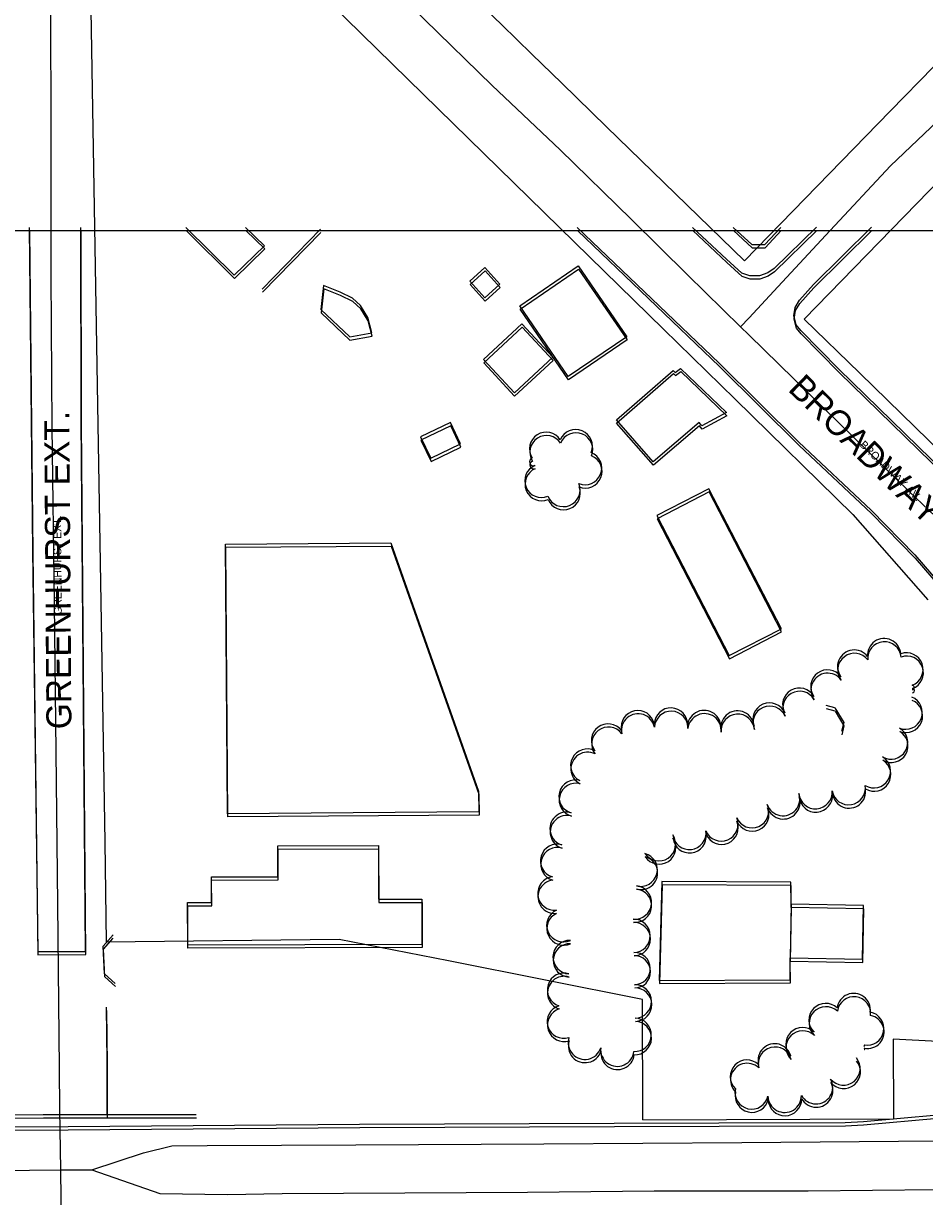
# Model space of a CAD drawing. Extents: x -25029 to 2274964, y -81170 to 687028.
# Drawn here: x 13853 to 14392, y -65327 to -64624 of the extents above; entities that cross this region are included whole.
import ezdxf

# ---------------------------------------------------------------- set-up
doc = ezdxf.new("R2010")
doc.units = 0
for name, color, linetype in [('60', 7, 'Continuous'), ('81911BEA - RW_X_Fee_RW', 7, 'Continuous'), ('BLDG', 7, 'Continuous'), ('BRIDGE', 7, 'Continuous'), ('CULVERT', 7, 'Continuous'), ('GE_X_CL_2000', 7, 'Continuous'), ('ROAD', 7, 'Continuous'), ('ROAD-NAME', 7, 'Continuous'), ('TRANSPWRLN', 7, 'Continuous'), ('TREES', 7, 'Continuous'), ('WALL', 7, 'Continuous')]:
    doc.layers.add(name, color=color, linetype=linetype)

msp = doc.modelspace()

# ---------------------------------------------------------------- linework, layer by layer
at = {"layer": '60'}
msp.add_lwpolyline([(10251.64, -64748.36), (15251.64, -64748.36), (15251.64, -68748.36), (10251.64, -68748.36)], close=True, dxfattribs=at)
at = {"layer": '81911BEA - RW_X_Fee_RW'}
for p, q in [((14349.03, -64918.22), (14393.83, -64969.31)), ((13901.31, -65114.37), (13902.19, -65174.38)), ((14041.63, -65172.68), (13902.19, -65174.38)), ((14223.3, -65280.73), (14223.02, -65208.55)), ((14373.12, -65232.34), (14373.31, -65280.05)), ((14223.3, -65280.73), (14373.31, -65280.05))]:
    msp.add_line(p, q, dxfattribs=at)
for points in [[(14284.06, -64766.45), (14371.25, -64676.91), (14397.45, -64650.01), (14423.61, -64623.15), (14449.76, -64596.3), (14475.96, -64569.39), (14502.06, -64542.59), (14535.22, -64508.54), (14563.15, -64479.86), (14580.57, -64461.97), (14615.41, -64426.2), (14632.88, -64408.26), (14667.76, -64372.44)], [(14319.86, -64801.36), (14424.51, -64693.87), (14459.39, -64658.04), (14494.27, -64622.22), (14529.15, -64586.39), (14564.04, -64550.56), (14598.92, -64514.73), (14633.8, -64478.9), (14637.25, -64475.36), (14668.68, -64443.08), (14703.57, -64407.25)], [(13953.16, -64531.14), (13996.9, -64573.86), (14045.49, -64621.38), (14082.56, -64657.63), (14182.32, -64755.19), (14235.66, -64807.36), (14278.59, -64849.34), (14349.03, -64918.22)], [(13891.94, -64557.16), (13899.09, -64982.65), (13901.31, -65114.37)], [(14284.06, -64766.45), (14201.65, -64686.24), (14174.78, -64660.09), (14156.89, -64642.68), (14138.95, -64625.21), (14119.23, -64606.02)], [(14458.01, -64935.85), (14386.35, -64866.09), (14353.16, -64833.77), (14319.86, -64801.36)], [(14223.02, -65208.55), (14106.92, -65185.54), (14041.63, -65172.68)], [(14545.65, -65241.43), (14445.79, -65236.17), (14373.12, -65232.34)]]:
    msp.add_lwpolyline(points, dxfattribs=at)
at = {"layer": 'BLDG'}
for points in [[(13949.85, -64746.44), (13978.69, -64775.11), (13996.92, -64757.42), (13985.41, -64746.44)], [(14277.37, -64746.4), (14288.63, -64756.76), (14296.27, -64756.73), (14305.95, -64746.4)], [(13950.05, -64748.36), (13978.89, -64777.03), (13997.12, -64759.35), (13985.61, -64748.36)], [(14277.57, -64748.36), (14288.83, -64758.72), (14296.47, -64758.69), (14306.15, -64748.36)]]:
    msp.add_lwpolyline(points, dxfattribs=at)
for points in [[(14137.8, -64780.44), (14128.83, -64788.63), (14119.68, -64778.6), (14128.65, -64770.41)], [(14138, -64782.38), (14129.03, -64790.57), (14119.88, -64780.54), (14128.85, -64772.35)], [(14184.67, -64769.44), (14213.64, -64811.88), (14178.62, -64835.78), (14149.66, -64793.35)], [(14184.87, -64771.39), (14213.83, -64813.83), (14178.81, -64837.73), (14149.85, -64795.29)], [(14032.24, -64781.23), (14030.65, -64795.63), (14047.85, -64812.03), (14061.05, -64809.63), (14058.65, -64800.43), (14054.25, -64793.23), (14049.44, -64788.83), (14042.24, -64785.23)], [(14032.44, -64783.16), (14030.84, -64797.56), (14048.04, -64813.96), (14061.24, -64811.56), (14058.84, -64802.36), (14054.44, -64795.16), (14049.64, -64790.76), (14042.44, -64787.16)], [(14146.4, -64845.43), (14169.37, -64824.06), (14150.9, -64804.21), (14127.93, -64825.57)], [(14146.59, -64847.37), (14169.56, -64826.01), (14151.09, -64806.15), (14128.12, -64827.51)], [(14207.45, -64861.61), (14241.45, -64832), (14242.65, -64833.2), (14245.85, -64830.8), (14273.45, -64857.2), (14258.65, -64865.2), (14257.05, -64863.2), (14229.46, -64886.81)], [(14207.64, -64863.56), (14241.64, -64833.96), (14242.84, -64835.16), (14246.04, -64832.76), (14273.64, -64859.16), (14258.84, -64867.16), (14257.24, -64865.16), (14229.64, -64888.76)], [(14096.4, -64884.55), (14114.22, -64876.03), (14108.12, -64863.28), (14090.29, -64871.81)], [(14096.58, -64886.49), (14114.4, -64877.97), (14108.31, -64865.22), (14090.48, -64873.75)], [(14306.2, -64986.67), (14262.88, -64902.84), (14231.73, -64918.94), (14275.05, -65002.76)], [(14306.37, -64988.63), (14263.06, -64904.8), (14231.91, -64920.89), (14275.22, -65004.72)], [(14072.41, -64935.26), (14125.04, -65083.83), (14125.13, -65096.26), (13974.68, -65097.4), (13973.46, -64936.01)], [(14072.59, -64937.19), (14125.2, -65085.77), (14125.29, -65098.2), (13974.84, -65099.32), (13973.64, -64937.93)], [(13950.85, -65150.66), (13965.11, -65150.62), (13965.07, -65135.3), (14004.92, -65135.17), (14004.85, -65116.72), (14065.03, -65116.54), (14065.13, -65148.66), (14091.05, -65148.57), (14091.13, -65175.62), (13950.93, -65176.04)], [(13951, -65152.58), (13965.26, -65152.54), (13965.22, -65137.22), (14005.07, -65137.1), (14005.01, -65118.65), (14065.19, -65118.47), (14065.28, -65150.59), (14091.2, -65150.51), (14091.28, -65177.56), (13951.08, -65177.96)], [(14311.4, -65183.79), (14354.79, -65184.57), (14355.38, -65152.4), (14311.99, -65151.62)], [(14311.55, -65185.75), (14354.94, -65186.54), (14355.53, -65154.37), (14312.14, -65153.58)]]:
    msp.add_lwpolyline(points, close=True, dxfattribs=at)
at = {"layer": 'BRIDGE'}
for points in [[(13089.32, -65280.56), (13213, -65279.25), (13366.02, -65278.83), (13523.29, -65278.57), (13696.77, -65278.25), (13864.41, -65277.49), (13879.02, -65277.56), (13955.99, -65277.56)], [(13089.46, -65282.37), (13213.14, -65281.08), (13366.16, -65280.68), (13523.43, -65280.44), (13696.91, -65280.14), (13864.55, -65279.4), (13879.16, -65279.47), (13956.13, -65279.48)]]:
    msp.add_lwpolyline(points, dxfattribs=at)
at = {"layer": 'CULVERT'}
for p, q in [((14338.27, -65033.99), (14333.09, -65032.66)), ((14338.44, -65035.96), (14333.26, -65034.63)), ((14338.27, -65033.99), (14343.53, -65042.88)), ((14338.44, -65035.96), (14343.69, -65044.85)), ((14343.53, -65042.88), (14342.22, -65048.29)), ((14343.69, -65044.85), (14342.38, -65050.26)), ((13900.28, -65176.69), (13906.2, -65169.99)), ((13900.43, -65178.6), (13906.35, -65171.9)), ((13901.09, -65193.25), (13900.28, -65176.69)), ((13901.24, -65195.16), (13900.43, -65178.6)), ((13901.09, -65193.25), (13907.45, -65199.02)), ((13901.24, -65195.16), (13907.6, -65200.93))]:
    msp.add_line(p, q, dxfattribs=at)
at = {"layer": 'GE_X_CL_2000'}
for points in [[(14700.61, -64373.16), (14683.7, -64390.1), (14634.93, -64439.14), (14577.59, -64499.93), (14572.61, -64504.39), (14554.93, -64523.57), (14539.33, -64539.46), (14528.49, -64550.5), (14492.96, -64586.21), (14468.23, -64612.1), (14437.52, -64643.28), (14403.76, -64678.79), (14371.51, -64709.52), (14335.33, -64748.23), (14304.19, -64782.08), (14286.86, -64800.5), (14281.75, -64805.93)], [(13902.18, -64438.54), (13896.27, -64449), (13891.98, -64457.49), (13888.02, -64466.15), (13884.39, -64474.96), (13881.1, -64483.9), (13878.16, -64492.96), (13875.57, -64502.11), (13873.34, -64511.33), (13871.48, -64520.6), (13869.97, -64529.91), (13869.5, -64533.7), (13868.82, -64539.22), (13868.03, -64548.52), (13868.57, -64571.3), (13868.99, -64679.24), (13868.96, -64774.94), (13869.69, -64866.09), (13871.01, -64971.8), (13871.94, -65060.36), (13873.02, -65151.61), (13874.05, -65249.89), (13874.09, -65274.41), (13874.7, -65310.7)], [(14079.47, -64608.7), (14092.62, -64621.88), (14133.17, -64661.5), (14173.74, -64700.08), (14216.35, -64741.58), (14249.99, -64774.91), (14281.75, -64805.93)], [(14281.75, -64805.93), (14286.77, -64810.83), (14349.98, -64872.58), (14382.7, -64904.54), (14418.1, -64938.09), (14451.13, -64970.44)], [(13893.51, -65310.53), (13924.5, -65300.4), (13941.35, -65296.29), (13962.59, -65295.99), (14051.61, -65295.67), (14164.11, -65295.13), (14282.61, -65294.32), (14399.63, -65293.31), (14522.32, -65293.13)], [(12345.17, -65317.55), (12443.85, -65317.19), (12542.32, -65316.56), (12658.76, -65316.25), (12750.76, -65315.76), (12853.69, -65315.35), (12939.51, -65314.63), (13014.53, -65314.6), (13120.15, -65314.49), (13232.97, -65313.15), (13328.43, -65312.68), (13446.46, -65312.53), (13546.93, -65311.86), (13693.05, -65311.23), (13837.54, -65311.04), (13874.7, -65310.7), (13893.51, -65310.53)], [(13874.7, -65310.7), (13875.27, -65345.15), (13877.01, -65384.94), (13877.21, -65393.73), (13877.19, -65402.52), (13876.96, -65411.3), (13876.52, -65420.08), (13875.87, -65428.84), (13875, -65437.59), (13873.93, -65446.31), (13872.65, -65455), (13871.16, -65463.66), (13869.47, -65472.29), (13867.56, -65480.87), (13865.46, -65489.4), (13863.14, -65497.87), (13854.52, -65525.82)], [(13893.51, -65310.53), (13934.16, -65324.87), (13974.74, -65325.29), (14007.49, -65324.74), (14154.34, -65323.97), (14229.99, -65323.14), (14282.36, -65323.21), (14322.21, -65323.26), (14437.72, -65321.93), (14521.45, -65321.57), (14525.88, -65321.8), (14530.3, -65322.23), (14534.68, -65322.88), (14546.32, -65325), (14553.63, -65326.08), (14560.97, -65326.94)]]:
    msp.add_lwpolyline(points, dxfattribs=at)
at = {"layer": 'ROAD'}
for points in [[(13855.93, -64746.45), (13858.05, -64939.63), (13861.16, -65179.99), (13889.78, -65179.83), (13888.55, -65032.26), (13887.08, -64861.53), (13886.98, -64746.45)], [(14183.92, -64746.41), (14268.96, -64827.68), (14316.69, -64874.94), (14359.94, -64915.7), (14386.17, -64942.38), (14423.48, -64985.71)], [(14327.27, -64746.39), (14301.99, -64770.99), (14298.09, -64773.64), (14293.05, -64775.39), (14287.28, -64775.52), (14282.63, -64773.84), (14273.38, -64765.43), (14253.07, -64746.4)], [(14894.62, -64746.32), (14715.74, -64832.58), (14539.43, -64914.78), (14473.54, -64945.87), (14467.22, -64946.54), (14461.78, -64945.74), (14456.39, -64943.34), (14435.35, -64923.7), (14340.54, -64831.26), (14317.84, -64808.25), (14315.08, -64804.74), (14313.76, -64799.36), (14314.45, -64794.31), (14317.03, -64790), (14325.49, -64780.54), (14360.15, -64746.39)], [(13856.13, -64748.36), (13858.23, -64941.54), (13861.31, -65181.9), (13889.93, -65181.74), (13888.72, -65034.17), (13887.27, -64863.44), (13887.18, -64748.36)], [(14184.12, -64748.36), (14269.15, -64829.64), (14316.87, -64876.9), (14360.12, -64917.67), (14386.35, -64944.35), (14423.65, -64987.69)], [(14327.47, -64748.36), (14302.19, -64772.95), (14298.29, -64775.6), (14293.25, -64777.35), (14287.48, -64777.48), (14282.83, -64775.8), (14273.58, -64767.39), (14253.27, -64748.36)], [(14894.82, -64748.36), (14715.93, -64834.59), (14539.61, -64916.77), (14473.72, -64947.85), (14467.4, -64948.52), (14461.96, -64947.72), (14456.57, -64945.32), (14435.53, -64925.68), (14340.73, -64833.23), (14318.03, -64810.21), (14315.27, -64806.7), (14313.95, -64801.32), (14314.64, -64796.27), (14317.23, -64791.96), (14325.69, -64782.51), (14360.35, -64748.36)], [(14399.64, -65277.94), (14355.3, -65281.91), (14344.49, -65282.44), (14268.75, -65282.67), (14206.24, -65282.83), (14053.76, -65283.56), (13879.32, -65284.88)], [(14399.78, -65279.91), (14355.44, -65283.88), (14344.63, -65284.41), (14268.89, -65284.63), (14206.38, -65284.78), (14053.9, -65285.49), (13879.45, -65286.79)], [(13879.32, -65284.88), (13611.69, -65285.43)], [(13879.45, -65286.79), (13611.82, -65287.31)]]:
    msp.add_lwpolyline(points, dxfattribs=at)
at = {"layer": 'TRANSPWRLN'}
for points in [[(14311.99, -65151.62), (14311.89, -65138.4), (14234.69, -65138.01), (14233.09, -65197.21), (14311.49, -65196.8), (14311.4, -65183.79)], [(14312.14, -65153.58), (14312.04, -65140.36), (14234.84, -65139.96), (14233.24, -65199.16), (14311.64, -65198.76), (14311.55, -65185.75)]]:
    msp.add_lwpolyline(points, dxfattribs=at)
at = {"layer": 'TREES'}
for centre, radius, start, end in [((14183.16, -64877.43), 10, 337.70834, 157.70834), ((14165.48, -64879.03), 10, 32.59958, 212.59958), ((14165.66, -64880.98), 10, 32.59258, 212.59258), ((14183.34, -64879.39), 10, 337.70134, 157.70134), ((14188.69, -64890.51), 10, 248.13764, 68.13764), ((14157.91, -64886.67), 2.41, 110.77926, 290.77926), ((14158.09, -64888.62), 2.41, 110.77226, 290.77226), ((14188.87, -64892.46), 10, 248.13064, 68.13064), ((14162.61, -64898.15), 10, 112.62763, 292.62763), ((14162.79, -64900.1), 10, 112.62063, 292.62063), ((14175.71, -64903.59), 10, 202.31936, 22.31936), ((14175.89, -64905.54), 10, 202.31236, 22.31236), ((14367.73, -65002.51), 10, 4.90411, 184.90411), ((14349.81, -65009.41), 10, 37.24386, 217.24386), ((14367.9, -65004.48), 10, 4.89711, 184.89711), ((14349.97, -65011.39), 10, 37.23686, 217.23686), ((14381.07, -65011.07), 10, 289.69994, 109.69994), ((14381.23, -65013.04), 10, 289.69294, 109.69294), ((14333.75, -65021.33), 10, 35.90084, 215.90084), ((14333.91, -65023.3), 10, 35.89384, 215.89384), ((14384.47, -65021.81), 1.32, 271.26795, 91.26795), ((14316.96, -65032.15), 10, 29.67496, 209.67496), ((14317.12, -65034.11), 10, 29.66796, 209.66796), ((14380.58, -65036.88), 10, 248.33235, 68.33235), ((14384.63, -65023.78), 1.32, 271.26095, 91.26095), ((14220.3, -65045.63), 10, 11.15736, 191.15736), ((14240.11, -65044.07), 10, 357.8536, 177.8536), ((14240.27, -65046.03), 10, 357.8466, 177.8466), ((14260.04, -65045.54), 10, 353.71817, 173.71817), ((14279.95, -65045.84), 10, 4.57596, 184.57596), ((14299.09, -65041.07), 10, 23.40024, 203.40024), ((14299.25, -65043.03), 10, 23.39324, 203.39324), ((14380.74, -65038.86), 10, 248.32535, 68.32535), ((14220.46, -65047.59), 10, 11.15036, 191.15036), ((14260.2, -65047.5), 10, 353.71117, 173.71117), ((14280.11, -65047.8), 10, 4.56896, 184.56896), ((14202.54, -65053.63), 10, 37.30365, 217.30365), ((14202.69, -65055.58), 10, 37.29665, 217.29665), ((14371.83, -65054.8), 10, 239.61651, 59.61651), ((14371.99, -65056.78), 10, 239.60951, 59.60951), ((14190.09, -65068.62), 10, 63.28094, 243.28094), ((14190.24, -65070.57), 10, 63.27394, 243.27394), ((14361.58, -65071.97), 10, 238.69541, 58.69541), ((14361.73, -65073.95), 10, 238.68841, 58.68841), ((14183.04, -65087.22), 10, 75.24556, 255.24556), ((14183.2, -65089.18), 10, 75.23856, 255.23856), ((14326.67, -65084.54), 10, 184.71872, 4.71872), ((14346.51, -65082.12), 10, 189.21751, 9.21751), ((14346.67, -65084.09), 10, 189.21051, 9.21051), ((14288.65, -65095.92), 10, 203.58268, 23.58268), ((14307.26, -65088.64), 10, 199.11674, 19.11674), ((14307.41, -65090.61), 10, 199.10974, 19.10974), ((14326.83, -65086.51), 10, 184.71172, 4.71172), ((14177.7, -65106.5), 10, 73.78755, 253.78755), ((14177.86, -65108.45), 10, 73.78055, 253.78055), ((14288.8, -65097.88), 10, 203.57568, 23.57568), ((14270.27, -65103.81), 10, 202.93313, 22.93313), ((14270.42, -65105.78), 10, 202.92613, 22.92613), ((14232.9, -65115.69), 10, 213.85234, 33.85234), ((14233.05, -65117.65), 10, 213.84534, 33.84534), ((14251.14, -65108.92), 10, 186.93379, 6.93379), ((14251.29, -65110.88), 10, 186.92679, 6.92679), ((14172.06, -65125.68), 10, 73.41276, 253.41276), ((14172.21, -65127.63), 10, 73.40576, 253.40576), ((14222.01, -65130.92), 10, 255.02214, 75.02214), ((14222.16, -65132.88), 10, 255.01514, 75.01514), ((14170.37, -65145.2), 10, 96.73031, 276.73031), ((14170.52, -65147.15), 10, 96.72331, 276.72331), ((14218.48, -65150.54), 10, 264.53025, 84.53025), ((14218.62, -65152.5), 10, 264.52325, 84.52325), ((14175.74, -65164.21), 10, 114.78952, 294.78952), ((14175.88, -65166.16), 10, 114.78252, 294.78252), ((14217.72, -65170.49), 10, 271.11505, 91.11505), ((14217.86, -65172.45), 10, 271.10805, 91.10805), ((14179.52, -65183.28), 10, 87.62183, 267.62183), ((14179.66, -65185.23), 10, 87.61483, 267.61483), ((14218.11, -65190.14), 9.66, 271.18213, 91.18213), ((14218.25, -65192.1), 9.66, 271.17513, 91.17513), ((14176.11, -65202.81), 10, 72.56435, 252.56435), ((14176.25, -65204.76), 10, 72.55735, 252.55735), ((14218.52, -65209.8), 10, 271.18213, 91.18213), ((14218.66, -65211.75), 10, 271.17513, 91.17513), ((14332.71, -65220.97), 10, 46.51513, 226.51513), ((14349.51, -65214.97), 10, 352.81647, 172.81647), ((14349.65, -65216.94), 10, 352.80947, 172.80947), ((14176.08, -65221.9), 10, 107.29796, 287.29796), ((14176.22, -65223.85), 10, 107.29096, 287.29096), ((14332.84, -65222.94), 10, 46.50813, 226.50813), ((14357.57, -65226.04), 10, 259.27321, 79.27321), ((14357.71, -65228.02), 10, 259.26621, 79.26621), ((14218.35, -65229.79), 10, 267.84571, 87.84571), ((14218.48, -65231.74), 10, 267.83871, 87.83871), ((14318.88, -65235.42), 10, 45.98441, 225.98441), ((14188.58, -65234.51), 10, 162.15041, 342.15041), ((14319.01, -65237.39), 10, 45.97741, 225.97741), ((14188.71, -65236.46), 10, 162.14341, 342.14341), ((14208.03, -65238.68), 10, 173.66939, 353.66939), ((14208.17, -65240.63), 10, 173.66239, 353.66239), ((14302.25, -65245.11), 10, 14.49923, 194.49923), ((14302.38, -65247.08), 10, 14.49223, 194.49223), ((14355.62, -65236.25), 0.394, 257.4307, 77.4307), ((14355.76, -65238.23), 0.394, 257.4237, 77.4237), ((14285.64, -65254.83), 10, 46.14869, 226.14869), ((14343.39, -65249.96), 10, 219.56667, 39.56667), ((14343.53, -65251.93), 10, 219.55967, 39.55967), ((14285.77, -65256.8), 10, 46.14169, 226.14169), ((14326.94, -65261.19), 10, 209.06341, 29.06341), ((14327.07, -65263.16), 10, 209.05641, 29.05641), ((14288.46, -65264.27), 10, 167.11608, 347.11608), ((14288.59, -65266.24), 10, 167.10908, 347.10908), ((14308.2, -65266.27), 10, 181.3013, 1.3013), ((14308.34, -65268.24), 10, 181.2943, 1.2943)]:
    msp.add_arc(centre, radius, start, end, dxfattribs=at)
at = {"layer": 'WALL'}
for p, q in [((14030.32, -64747.49), (13995.45, -64783.36)), ((14030.52, -64749.42), (13995.65, -64785.29))]:
    msp.add_line(p, q, dxfattribs=at)
for points in [[(13902.7, -65277.56), (13902.7, -65245.65), (13902.3, -65213.25)], [(13902.84, -65279.47), (13902.84, -65247.56), (13902.44, -65215.16)]]:
    msp.add_lwpolyline(points, dxfattribs=at)

# ---------------------------------------------------------------- texts
at = {"layer": 'ROAD-NAME'}
for s, height, rotation, p in [('BROADWAY AV.', 14.99, 315.68396, (14309.6, -64843.84)), ('GREENHURST EXT.', 15, 90.41518, (13881.36, -65046.81)), ('BROADWAY AV.', 4.68, 315.69096, (14352.74, -64876.97)), ('GREENHURST EXT.', 4.68, 90.42218, (13875.55, -64978.35))]:
    msp.add_text(s, height=height, rotation=rotation, dxfattribs=at).set_placement(p)

doc.saveas('drawing.dxf')
